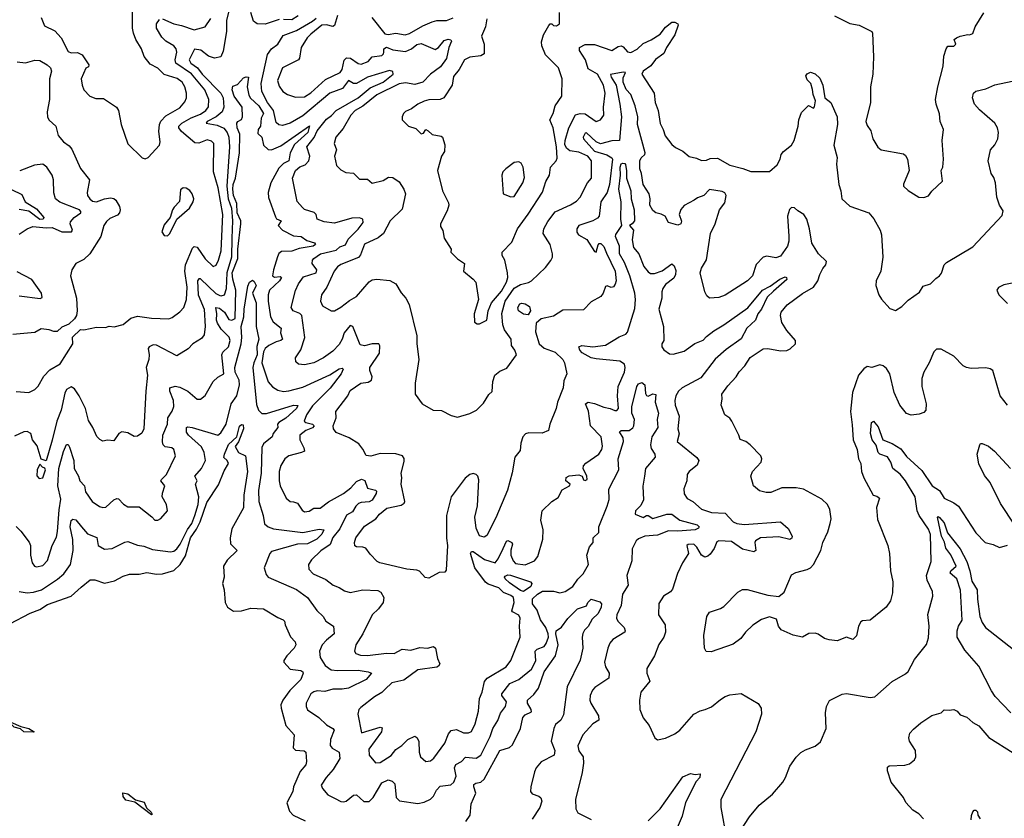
# Model space of a CAD drawing. Extents: x 1268547 to 1425625, y 515768 to 616754.
# Tile 313 of 507: x 1336078 to 1342326, y 572626 to 577690. Entities that reach past the tile are written whole.
import ezdxf

# ---------------------------------------------------------------- set-up
doc = ezdxf.new("R2010")
doc.units = 0

msp = doc.modelspace()

# ---------------------------------------------------------------- linework, layer by layer
at = {"layer": '0CON10XD'}
for points in [[(1337407.1, 577755), (1337390.7, 577685), (1337389.6, 577615), (1337369, 577491), (1337355, 577454.4), (1337315, 577446.8), (1337275, 577459.5), (1337226.5, 577496.5), (1337186.7, 577503.2), (1337152.9, 577435), (1337163.9, 577415), (1337205.9, 577385.9), (1337235.9, 577345), (1337353.8, 577225), (1337369.6, 577195), (1337373, 577135), (1337361.7, 577105), (1337324.2, 577075), (1337266.7, 577045), (1337260.6, 577035), (1337330.7, 577020.7), (1337372.7, 577002.7), (1337394.8, 576975), (1337404.8, 576945), (1337409.5, 576885), (1337393.2, 576635), (1337401.1, 576555), (1337422.4, 576495), (1337428.6, 576415), (1337424.6, 576305), (1337422, 576185), (1337391.8, 576085), (1337387.2, 575982.8), (1337375, 575943.1), (1337355, 575937.5), (1337325, 575952.1), (1337225, 576046.4), (1337215, 576047.8), (1337206.5, 576033.5), (1337210.3, 575945), (1337248, 575855), (1337254.1, 575745), (1337247.8, 575692.2), (1337230.8, 575669.2), (1337176, 575635), (1337146.9, 575603.1), (1337075, 575558.6), (1336945, 575625.6), (1336925, 575629.2), (1336898.8, 575615), (1336892.5, 575605), (1336900, 575565), (1336896.4, 575535), (1336880.4, 575485), (1336888, 575435), (1336878.9, 575335), (1336866.2, 575095), (1336852.8, 575067.2), (1336825, 575049.2), (1336805, 575046.2), (1336765, 575070), (1336725, 575076), (1336706.7, 575065), (1336675, 575020), (1336636.1, 575023.9), (1336605, 575018), (1336587, 575027), (1336568, 575048), (1336542.9, 575105), (1336515, 575148.8), (1336495.5, 575225), (1336454.7, 575304.7), (1336425, 575348.6), (1336405, 575361.4), (1336375.8, 575345), (1336365, 575321.2), (1336341.9, 575215), (1336313.3, 575145), (1336285, 575024), (1336245, 574893.3), (1336213.9, 574903.9), (1336188.7, 574988.7), (1336158.9, 575025), (1336148.5, 575065), (1336125, 575079.6), (1336105, 575077.6), (1336045, 575049.5)], [(1336214.4, 577705), (1336235, 577651.2), (1336300.6, 577620.6), (1336340.4, 577575), (1336385, 577489.4), (1336405, 577481.2), (1336445, 577482.9), (1336475, 577468), (1336516.2, 577405), (1336515, 577392.5), (1336497, 577383), (1336468, 577315), (1336474.2, 577274.2), (1336485.9, 577245.9), (1336522.5, 577205), (1336560, 577190), (1336610.3, 577190.3), (1336692, 577135), (1336704.4, 577114.4), (1336721.5, 577025), (1336765, 576903.3), (1336855, 576813.8), (1336875, 576808.8), (1336893.6, 576816.4), (1336966.1, 576893.9), (1336970, 576915), (1336961.3, 576981.3), (1336964.6, 577025.4), (1336973, 577047), (1337005, 577080.4), (1337095, 577131.1), (1337125, 577170), (1337135.6, 577195), (1337137.3, 577225), (1337125.9, 577265), (1337109.6, 577295), (1337076.9, 577316.9), (1336995, 577343.1), (1336955, 577382.2), (1336905, 577408.1), (1336867.5, 577457.5), (1336851.5, 577505), (1336814.4, 577565), (1336800, 577605), (1336794.1, 577635.9), (1336794.2, 577745)], [(1337725, 577691.8), (1337635, 577661.2), (1337585, 577664.6), (1337560.8, 577680.7), (1337545.2, 577735.2)], [(1339042, 577695), (1339034.4, 577645), (1339008.5, 577585), (1339024.6, 577534.6), (1339025, 577474.7), (1339005, 577461), (1338935, 577453.3), (1338899.4, 577435), (1338865.7, 577375), (1338830.7, 577329.3), (1338822.5, 577275), (1338768.8, 577195), (1338745, 577184.4), (1338675, 577182.2), (1338645, 577174.4), (1338604, 577155), (1338565, 577124.2), (1338525, 577108), (1338514, 577095), (1338504, 577075), (1338503.8, 577055), (1338544.2, 577014.2), (1338590.9, 577000.9), (1338625, 576966), (1338639.7, 576970.3), (1338655, 576993.3), (1338669.2, 576985), (1338695, 576961.9), (1338752.3, 576952.3), (1338760, 576945), (1338776.4, 576896.4), (1338773.8, 576855), (1338754, 576825), (1338730, 576735), (1338760.8, 576605), (1338799.5, 576529.5), (1338801.2, 576515), (1338790.8, 576479.2), (1338747.5, 576395), (1338748.3, 576378.3), (1338763.8, 576353.8), (1338770.8, 576305), (1338816.2, 576235), (1338813.3, 576215), (1338855, 576173.8), (1338900, 576145), (1338894, 576095), (1338955.7, 576045.7), (1338972, 576025), (1338990, 575915), (1338962.5, 575825), (1338963, 575773), (1338980.8, 575760.8), (1338995, 575760.8), (1339042, 575785), (1339051.4, 575845), (1339071.9, 575895), (1339135, 575968.8), (1339167.1, 576025), (1339175.9, 576055), (1339173.9, 576085), (1339156.5, 576165), (1339140, 576195), (1339138.6, 576215), (1339201.2, 576278.8), (1339236.7, 576365), (1339305, 576457.1), (1339394.3, 576595.7), (1339416, 576664), (1339439.5, 576705), (1339447.1, 576755), (1339482.1, 576795), (1339488, 576812), (1339483.9, 576885), (1339463.2, 577005), (1339441.5, 577055), (1339463.5, 577095), (1339476.5, 577145), (1339517.8, 577205), (1339519.4, 577315), (1339497.5, 577385), (1339415, 577466.7), (1339391.2, 577525), (1339389.1, 577549.1), (1339402.5, 577595), (1339435, 577653.8), (1339445, 577663.3), (1339455, 577663.3), (1339465, 577654), (1339485, 577651.9), (1339504, 577665), (1339504.2, 577735)], [(1341815, 576563.3), (1341845, 576572.5), (1341865, 576602.5), (1341933.6, 576666.4), (1341925.9, 576734.1), (1341935.7, 576755), (1341940, 576805), (1341930.8, 576925), (1341940, 576995), (1341919.2, 577045), (1341914.4, 577094.4), (1341892.9, 577155), (1341890, 577185), (1341903.2, 577265), (1341938.2, 577395), (1341941.8, 577458.2), (1341956, 577505), (1341968.3, 577521.7), (1342005, 577523.3), (1342017.5, 577535), (1342007.5, 577565), (1342023.3, 577575), (1342045, 577585.7), (1342095, 577596.7), (1342105, 577593.8), (1342126.8, 577603.2), (1342140, 577645), (1342196.4, 577733.6)], [(1336055, 575332), (1336135, 575325.7), (1336173.8, 575345), (1336194.5, 575365.5), (1336230.8, 575429.2), (1336269.4, 575470.6), (1336335, 575508.1), (1336414.4, 575635), (1336413, 575677), (1336464.2, 575725.8), (1336485, 575724.2), (1336565, 575740), (1336622, 575738), (1336645, 575746.2), (1336678.3, 575741.7), (1336735, 575758), (1336783.4, 575796.6), (1336825, 575809.6), (1336915, 575797.9), (1337025, 575793.8), (1337045, 575801.1), (1337095, 575838.1), (1337120.5, 575865), (1337136.8, 575915), (1337141.1, 575995), (1337124.8, 576095), (1337130.2, 576135), (1337175, 576240.8), (1337185, 576252.9), (1337205, 576248.1), (1337255, 576173.1), (1337305, 576125.6), (1337325, 576134.4), (1337339.3, 576165), (1337355.8, 576225), (1337366.4, 576455), (1337336.6, 576625), (1337308.6, 576725), (1337309.6, 576905), (1337295, 576920.5), (1337267.6, 576927.6), (1337215, 576907.1), (1337189.7, 576909.7), (1337105, 576981.3), (1337087.1, 577005), (1337087.3, 577015), (1337106.7, 577033.3), (1337165, 577068.4), (1337225, 577091), (1337258.7, 577115), (1337275, 577138), (1337278.3, 577185), (1337252.7, 577245), (1337167.6, 577347.6), (1337068, 577415), (1337065.2, 577435), (1337075.3, 577485.3), (1337071.8, 577505), (1337056.7, 577525), (1337005, 577554.7), (1336980.1, 577580.1), (1336946.6, 577636.6), (1336945.8, 577665), (1336965, 577691.8)], [(1336985, 577696.2), (1337055, 577664.6), (1337105, 577653.8), (1337185, 577625.5), (1337255, 577645.7), (1337291.4, 577698.6)], [(1338276.4, 574926.4), (1338256.1, 574966.1), (1338229.5, 574999.5), (1338168.3, 575038.3), (1338085, 575071.9), (1338068.2, 575095), (1338066.2, 575115), (1338085.5, 575165), (1338083.8, 575205), (1338160, 575305), (1338175, 575338.9), (1338242, 575385), (1338288.2, 575391.8), (1338310.6, 575405), (1338314.4, 575425), (1338300.4, 575465), (1338300, 575485), (1338360, 575575), (1338362.7, 575622.7), (1338356.2, 575635), (1338315, 575635.6), (1338265, 575622.9), (1338238.1, 575628.1), (1338190.8, 575745), (1338175, 575750), (1338136.4, 575705), (1338124.2, 575665), (1338105, 575630.9), (1338065, 575589.1), (1338005, 575546.2), (1337945, 575513.6), (1337885, 575500.5), (1337846.7, 575505), (1337830.3, 575520.3), (1337827.1, 575545), (1337862.7, 575597.3), (1337887.9, 575675), (1337868.2, 575815), (1337855, 575827.5), (1337813.7, 575843.7), (1337801.4, 575865), (1337828, 575972), (1337847.3, 576015), (1337879.7, 576060.3), (1337959.6, 576085), (1337962.8, 576105), (1337932.9, 576145), (1337935.8, 576165), (1337944.3, 576175), (1337985.6, 576205), (1338085, 576228.8), (1338109.3, 576250.7), (1338145, 576263.2), (1338161.9, 576298.1), (1338225, 576361.1), (1338257.5, 576405), (1338254.3, 576424.3), (1338235, 576434.3), (1338185, 576432.7), (1338075, 576400), (1338008.9, 576408.9), (1337966, 576425), (1337959.4, 576455), (1337947.1, 576467.1), (1337885, 576485.6), (1337871.7, 576498.3), (1337837.9, 576537.9), (1337809.4, 576685), (1337828.2, 576735), (1337855, 576756.4), (1337889.6, 576770.4), (1337913.4, 576795), (1337918, 576825), (1337900, 576885), (1337946.3, 576943.7), (1337966.1, 576985), (1338025, 577059.7), (1338057.2, 577082.8), (1338085.6, 577115), (1338225.7, 577194.3), (1338301.3, 577258.7), (1338385, 577293.8), (1338448, 577345), (1338445, 577360.9), (1338425, 577367.2), (1338285, 577326), (1338215, 577284.7), (1338195, 577286.7), (1338165, 577304.2), (1338126.9, 577253.1), (1338045.2, 577224.8), (1337875, 577081.6), (1337795, 577034.7), (1337745, 577018.8), (1337723.1, 577023.1), (1337705, 577039.2), (1337688.8, 577115), (1337650.7, 577165), (1337613.4, 577235), (1337610.2, 577285), (1337649.5, 577470.5), (1337675, 577504.6), (1337715.3, 577534.7), (1337750.2, 577589.8), (1337835, 577622.9), (1337935, 577680.3), (1337959.2, 577700.8)], [(1338095, 577716.9), (1338075, 577654.3), (1338065, 577647.7), (1338025, 577658.7), (1337995.2, 577654.8), (1337925, 577599.6), (1337902.1, 577575), (1337864.3, 577515), (1337854.4, 577445.6), (1337847.5, 577435), (1337745, 577384.3), (1337714.6, 577305), (1337725, 577268), (1337748.6, 577235), (1337776.7, 577216.7), (1337828.2, 577198.2), (1337885, 577200.9), (1337925, 577225.9), (1338017.9, 577312.1), (1338110.8, 577355), (1338123.1, 577375), (1338136.9, 577433.1), (1338152.2, 577447.8), (1338177.1, 577447.1), (1338225, 577412.5), (1338245, 577409.4), (1338288.2, 577425), (1338315, 577455.2), (1338375, 577463.4), (1338386.4, 577473.6), (1338388.9, 577485), (1338389.3, 577505), (1338405, 577515.4), (1338445, 577500.2), (1338525, 577488), (1338565, 577504.6), (1338597.6, 577532.4), (1338625, 577538.4), (1338715, 577501.3), (1338735, 577513.8), (1338771, 577559), (1338797.6, 577567.6), (1338812.7, 577562.7), (1338817.2, 577555), (1338800.5, 577515), (1338787.1, 577445), (1338748.7, 577391.3), (1338685, 577345.2), (1338635.3, 577294.7), (1338585, 577280.2), (1338525, 577289.7), (1338485, 577284.2), (1338345, 577213.3), (1338255, 577141.1), (1338205.7, 577115), (1338180, 577085), (1338129.8, 577000.2), (1338084.5, 576945), (1338073.3, 576905), (1338089.1, 576865), (1338075.8, 576824.2), (1338088, 576765), (1338115, 576737.5), (1338148.3, 576721.7), (1338195, 576717.5), (1338235, 576678), (1338285, 576678.6), (1338315, 576652.9), (1338385, 576671.4), (1338418.3, 576691.7), (1338445, 576689.1), (1338485, 576661.4), (1338515.4, 576615), (1338526, 576585), (1338505, 576489.2), (1338429.2, 576415), (1338386.6, 576333.4), (1338352.8, 576307.2), (1338265, 576265.8), (1338240.7, 576199.3), (1338227.7, 576182.3), (1338115, 576137.5), (1338095, 576123.8), (1338073.1, 576095), (1338026.3, 575993.7), (1337993.8, 575945), (1337986, 575905), (1338000, 575875), (1338055, 575844), (1338075, 575844), (1338115, 575867.1), (1338169.8, 575910.2), (1338215, 575935.6), (1338295, 576028.6), (1338315, 576041.5), (1338345, 576045.5), (1338427.4, 576037.4), (1338465, 576016), (1338499.1, 575959.1), (1338528.8, 575925), (1338549.4, 575885), (1338598.2, 575685), (1338597.1, 575635), (1338611.1, 575535), (1338588.1, 575385), (1338587.5, 575315), (1338631.2, 575255), (1338702.5, 575215), (1338755, 575212.5), (1338815, 575180), (1338855, 575168.8), (1338935, 575193.3), (1338977.5, 575215), (1339021.7, 575258.3), (1339055, 575312.5), (1339075, 575332.5), (1339080, 575395), (1339092.9, 575435)], [(1337845.2, 577714.8), (1337805, 577690.3), (1337752.6, 577692.6)], [(1338313.3, 577705), (1338395, 577601.4), (1338415, 577597.5), (1338465, 577605.8), (1338524.8, 577594.8), (1338551.9, 577601.9), (1338635, 577652.4), (1338695, 577676.8), (1338725, 577684.7), (1338785.3, 577684.7), (1338828, 577702)], [(1339092.9, 575435), (1339125, 575461.4), (1339168.7, 575481.3), (1339230, 575565), (1339220, 575595), (1339198.9, 575625), (1339195.6, 575665), (1339155, 575723.1), (1339144.3, 575754.3), (1339136.8, 575826.8), (1339157.8, 575905), (1339215, 575987.4), (1339255, 576010), (1339306.8, 576023.2), (1339326, 576034), (1339415, 576119.2), (1339447.8, 576162.2), (1339458.6, 576185), (1339459.4, 576205), (1339442.9, 576265), (1339398.6, 576335), (1339403.3, 576365), (1339429.1, 576410.9), (1339475, 576471.5), (1339572.8, 576517.2), (1339610, 576540), (1339634.5, 576565.5), (1339681.4, 576655), (1339705.6, 576685), (1339706.8, 576753.2), (1339705.5, 576795), (1339683.6, 576825), (1339625, 576850), (1339568.9, 576858.9), (1339548.1, 576875), (1339537.9, 576897.9), (1339539.3, 576925), (1339562.2, 577005), (1339603.7, 577086.3), (1339635, 577095.7), (1339665, 577092.7), (1339735, 577043.8), (1339762.9, 577055), (1339784.5, 577085.5), (1339782.7, 577135), (1339793.2, 577225), (1339782.9, 577275), (1339745.2, 577345), (1339685, 577378.8), (1339668.7, 577435), (1339629.6, 577495), (1339630.9, 577515), (1339665, 577533.1), (1339725, 577533.6), (1339835, 577494.5), (1339875, 577521.1), (1339895, 577524.5), (1339908.2, 577518.2), (1339935, 577486.4), (1339955, 577483.4), (1339996.1, 577503.9), (1340035, 577540.4), (1340085, 577562.5), (1340141.7, 577598.3), (1340175, 577643.1), (1340215, 577674.3), (1340235.6, 577675.6), (1340253.8, 577665), (1340257.1, 577655), (1340235.4, 577595), (1340182.5, 577515), (1340164.6, 577475.4), (1340112, 577438), (1340083.1, 577396.9), (1340034.4, 577365), (1340025.6, 577345), (1340104.4, 577225), (1340110, 577165), (1340129.5, 577115), (1340141.8, 577031.8), (1340161.4, 576995), (1340173, 576953), (1340215, 576898.8), (1340239.1, 576879.1), (1340285, 576856.7), (1340325, 576822), (1340372.3, 576812.3), (1340405, 576796.7), (1340435, 576800), (1340459.2, 576810.8), (1340505, 576811.5), (1340585, 576768.1), (1340667.3, 576747.3), (1340717.7, 576727.7), (1340835, 576727.5), (1340885, 576770), (1340904, 576805), (1340908.8, 576835), (1340924.6, 576855.4), (1340974.3, 576895), (1340992.2, 576925), (1341017.3, 577015), (1341021.8, 577055), (1341038.7, 577101.3), (1341083, 577147), (1341115, 577130), (1341121.7, 577138.3), (1341127.1, 577175), (1341112, 577215), (1341108, 577248), (1341097.5, 577285), (1341075, 577310), (1341066.7, 577335), (1341075, 577347.5), (1341095, 577356.7), (1341125, 577346.2), (1341155, 577320), (1341173.5, 577275), (1341187.5, 577195), (1341224.8, 577164.8), (1341264.6, 577075), (1341266.2, 577025), (1341244.3, 576895), (1341265.6, 576815.6), (1341261.1, 576775), (1341275.6, 576645), (1341288.8, 576605), (1341294, 576555), (1341345, 576508.6), (1341466, 576465), (1341497.4, 576427.4), (1341538.6, 576355), (1341545.7, 576325), (1341555.7, 576184.3), (1341542, 576095), (1341513.3, 576035), (1341511.2, 576005), (1341530, 575945), (1341547, 575917), (1341599.7, 575859.7), (1341635, 575846), (1341675, 575871.2), (1341715, 575912.5), (1341786.7, 575963.3), (1341810.6, 575999.4), (1341857.5, 576015), (1341890.3, 576049.7), (1341915, 576066.2), (1341927.9, 576082.1), (1341944.3, 576135), (1341958.7, 576151.3), (1342125, 576250), (1342311.3, 576448.7), (1342317.6, 576477.6), (1342295.7, 576515), (1342278.9, 576565), (1342269.4, 576655), (1342258.6, 576688.6), (1342241.9, 576715), (1342223.1, 576795), (1342237.5, 576865), (1342265, 576896.2), (1342284.2, 576935), (1342288.8, 576975), (1342283.3, 577005), (1342266.2, 577035), (1342168.3, 577118.3), (1342136.9, 577155), (1342123.6, 577195), (1342129.2, 577225), (1342145, 577236.5), (1342207.4, 577252.6), (1342265, 577278.2), (1342375, 577301.4)], [(1341247.5, 577715), (1341345, 577665.7), (1341405.4, 577655.4), (1341485, 577616), (1341489.2, 577605), (1341494.6, 577455), (1341490.9, 577345), (1341475.9, 577264.1), (1341476.2, 577165), (1341447.8, 577045), (1341455, 577020), (1341479.4, 576985), (1341491.8, 576935), (1341522.7, 576882.7), (1341545, 576865.6), (1341685, 576838.8), (1341699.5, 576829.5), (1341712, 576805), (1341721.2, 576735), (1341685, 576647.5), (1341686, 576635), (1341715, 576606.2), (1341782.5, 576565), (1341815, 576563.3)], [(1336062.2, 577422.2), (1336115, 577416.5), (1336175, 577433.3), (1336205, 577432.5), (1336253.1, 577405), (1336273.3, 577385), (1336279.1, 577365), (1336266.6, 577315), (1336266.2, 577185), (1336253.3, 577105), (1336255, 577072.5), (1336265, 577053.3), (1336308, 577015), (1336322, 576955), (1336355, 576916), (1336391.1, 576891.1), (1336409.3, 576869.3), (1336463, 576747), (1336520, 576675), (1336505.7, 576595), (1336509.2, 576575), (1336522.9, 576555), (1336540.2, 576540.2), (1336565, 576535.9), (1336615, 576554.7), (1336655, 576560.4), (1336675, 576556.5), (1336688.9, 576545), (1336711.4, 576505), (1336715.6, 576485), (1336711.4, 576465), (1336698.8, 576451.2), (1336650.2, 576429.8), (1336629.2, 576410.8), (1336611.8, 576385), (1336591.9, 576315), (1336523.3, 576205), (1336485, 576169.2), (1336435, 576143.3), (1336408, 576105), (1336400.8, 576065), (1336438.6, 575925), (1336443.6, 575845), (1336437.5, 575815), (1336425, 575794), (1336390, 575760), (1336345, 575740), (1336315, 575713.3), (1336295, 575712), (1336264.2, 575724.2), (1336215, 575728.8), (1336173, 575707), (1336034.5, 575694.5)], [(1342345, 575246.2), (1342298.6, 575305), (1342252.5, 575465), (1342235.8, 575475.8), (1342207.7, 575482.3), (1342115, 575477.5), (1342085, 575484.2), (1342065.5, 575495.5), (1342005, 575556), (1341925, 575601.2), (1341895, 575600), (1341878.8, 575585), (1341848.9, 575515), (1341814.5, 575455), (1341801.8, 575415), (1341802.5, 575365), (1341830, 575255), (1341826.7, 575215), (1341815, 575200), (1341785, 575188), (1341735, 575182), (1341705, 575192), (1341662.5, 575245), (1341627.7, 575325), (1341598.8, 575445), (1341578.3, 575478.3), (1341556.1, 575496.1), (1341535, 575500.9), (1341485.7, 575484.3), (1341455, 575490), (1341435, 575477.1), (1341400, 575435), (1341361.8, 575325), (1341350, 575205), (1341359.8, 575120.2), (1341367.3, 575025), (1341392.7, 574965), (1341400.8, 574905), (1341416.2, 574875), (1341420, 574825), (1341434.5, 574784.5), (1341494.2, 574674.2), (1341517.7, 574667.7), (1341533.3, 574655), (1341514.2, 574595.8), (1341521.4, 574521.4), (1341587.5, 574355), (1341596.5, 574305), (1341602.7, 574195), (1341617.5, 574125), (1341616.7, 574055), (1341604.4, 574005.6), (1341575, 573963.8), (1341475, 573882), (1341425, 573878), (1341415, 573872), (1341400.5, 573845), (1341387, 573783), (1341365, 573760), (1341325, 573774), (1341265, 573751.2), (1341215, 573756.7), (1341185, 573766.7), (1341143.8, 573793.8), (1341125, 573800), (1341085, 573797.5), (1341045, 573773.3), (1340985, 573786.7), (1340910.7, 573820.7), (1340893.3, 573845), (1340879.3, 573889.3), (1340835, 573902.5), (1340785, 573886.7), (1340729.5, 573850.5), (1340683.3, 573805), (1340653.3, 573765), (1340605, 573730), (1340465, 573681.2), (1340433.9, 573683.9), (1340423.8, 573705), (1340418, 573785), (1340438, 573905), (1340455, 573933.3), (1340525, 573956), (1340545, 573968), (1340635, 574058.8), (1340665, 574076), (1340695, 574076), (1340825, 574041.2), (1340895, 574032.5), (1340929.7, 574060.3), (1340975, 574168.8), (1341002.5, 574185), (1341075, 574204.3), (1341095.6, 574214.4), (1341114, 574235), (1341162, 574325), (1341174, 574375), (1341205, 574442.5), (1341220.8, 574495), (1341226, 574525), (1341218.8, 574585), (1341203.3, 574615), (1341168.8, 574648.8), (1341052.3, 574712.3), (1341005, 574720.8), (1340915, 574721.4), (1340845, 574692.5), (1340815, 574690.8), (1340773, 574703), (1340734.2, 574734.2), (1340716.2, 574795), (1340728, 574825), (1340782, 574885), (1340786, 574905), (1340780, 574925), (1340712, 574995), (1340685, 575014.3), (1340648.8, 575028.8), (1340641.2, 575055), (1340596, 575145), (1340583.9, 575163.9), (1340552.5, 575185), (1340529.2, 575245), (1340536.2, 575285), (1340533.3, 575315), (1340570.7, 575369.3), (1340625, 575426), (1340642.4, 575457.6), (1340680, 575495), (1340712.4, 575547.6), (1340795, 575602.5), (1340825, 575605.6), (1340905, 575590.9), (1340945, 575592.5), (1340966.5, 575603.5), (1341000, 575635), (1341001.4, 575655), (1340945, 575718.6), (1340915, 575770), (1340905.8, 575814.2), (1340909.4, 575835), (1340948.6, 575881.4), (1341045, 575954.5), (1341115.6, 575995), (1341142.9, 576035), (1341154.5, 576075), (1341175, 576112), (1341193.8, 576135), (1341197, 576157), (1341145.8, 576205), (1341105, 576273.3), (1341090.5, 576365), (1341072.1, 576425), (1341054.4, 576455), (1341015, 576477.8), (1340995, 576498), (1340975, 576498.9), (1340962.8, 576487.2), (1340949.4, 576445), (1340958, 576318), (1340958.9, 576285), (1340950.8, 576255), (1340905, 576190.8), (1340875, 576179.2), (1340819.7, 576189.7), (1340795, 576184.3), (1340751.9, 576138.1), (1340726.9, 576065), (1340695.8, 576035), (1340555, 575942.9), (1340515, 575928.6), (1340454.1, 575924.1), (1340438.3, 575938.3), (1340426, 575965), (1340395.8, 576085), (1340404.4, 576115), (1340435, 576166.7), (1340461.8, 576335), (1340490.7, 576395), (1340518.7, 576485), (1340551.9, 576528.1), (1340560.6, 576575), (1340551.8, 576591.8), (1340535, 576601.5), (1340455.5, 576614.5), (1340419.2, 576575), (1340378.9, 576561.1), (1340357.5, 576545), (1340295, 576511.1), (1340273.7, 576486.3), (1340262.2, 576455), (1340277.7, 576412.3), (1340272.5, 576395), (1340255, 576386.7), (1340195, 576403.8), (1340174.5, 576444.5), (1340148, 576458), (1340113.8, 576465), (1340095, 576480), (1340075.5, 576515), (1340079.1, 576555), (1340073.1, 576585), (1340033.6, 576645), (1340024.5, 576715), (1340013.2, 576745), (1340011.9, 576795), (1340021.8, 576815), (1340044.6, 576835), (1340046.1, 576845), (1339998.4, 577025), (1339999.4, 577075), (1339984, 577145), (1339956.6, 577216.6), (1339927, 577247), (1339908, 577295), (1339907.9, 577322.1), (1339921.4, 577355), (1339907.2, 577357.2), (1339827.4, 577342.6), (1339831.9, 577325), (1339863.8, 577275), (1339885.4, 577155), (1339897, 577075), (1339884.2, 576925), (1339835, 576922.5), (1339763.4, 576903.4), (1339735.1, 576915.1), (1339675, 576972.3), (1339665, 576970), (1339652.7, 576945), (1339654.5, 576935), (1339725, 576856.2), (1339803.9, 576833.9), (1339834.6, 576815), (1339838.9, 576805), (1339820, 576645), (1339805.2, 576594.8), (1339766, 576535), (1339754.1, 576445), (1339745, 576432.3), (1339715.2, 576414.8), (1339625.7, 576385), (1339613.3, 576365), (1339612.4, 576342.4), (1339624.2, 576325), (1339677.2, 576297.2), (1339725, 576220.6), (1339736.7, 576215), (1339747.9, 576262.1), (1339755, 576270.5), (1339765, 576270), (1339785, 576252.9), (1339800.7, 576210.7), (1339856.5, 576095), (1339861.8, 576035), (1339857, 576013), (1339845, 575996.2), (1339831.7, 575991.7), (1339805, 576003.3), (1339795, 575997.5), (1339780, 575955), (1339766.2, 575935), (1339705, 575901.2), (1339655, 575850), (1339525, 575847.5), (1339465, 575810.4), (1339385.9, 575794.1), (1339355.2, 575764.8), (1339351.8, 575711.8), (1339373.8, 575635), (1339405, 575607.1), (1339475, 575582.2), (1339525, 575535.6), (1339535.6, 575515), (1339550, 575445), (1339530.5, 575399.5), (1339525.4, 575355), (1339490, 575265), (1339482, 575225), (1339442, 575125), (1339434, 575085), (1339392.7, 575067.3), (1339309.5, 575069.5), (1339286.6, 575063.4), (1339271.3, 575045), (1339257.6, 575005), (1339252.6, 574957.4), (1339220.8, 574915), (1339203.8, 574816.2), (1339172.9, 574707.1), (1339098.3, 574531.7), (1339041.2, 574418.8), (1339025, 574409.1), (1338995, 574417.9), (1338974.8, 574465), (1338965.4, 574535), (1338983, 574607), (1338992.1, 574772.1), (1338985, 574795.7), (1338975, 574805.6), (1338955, 574811.5), (1338934, 574806), (1338905, 574782.2), (1338816.5, 574663.5), (1338787.1, 574545), (1338787, 574403), (1338793.3, 574355), (1338785, 574200), (1338775, 574187.5), (1338740, 574185), (1338675, 574147.5), (1338651.7, 574151.7), (1338615, 574193.3), (1338598.8, 574198.8), (1338535, 574206), (1338363.3, 574245), (1338346.2, 574255), (1338301.7, 574301.7), (1338275, 574338.8), (1338255.9, 574345.9), (1338215, 574346.7), (1338205, 574353.3), (1338201.9, 574375), (1338211.9, 574405), (1338265, 574478.6), (1338336.7, 574525), (1338362, 574555), (1338408, 574592), (1338497.6, 574612.4), (1338516.7, 574623.3), (1338522.2, 574635), (1338499.5, 574745), (1338503.3, 574785), (1338498.6, 574815), (1338518.3, 574888.3), (1338517, 574907), (1338506.7, 574925), (1338465, 574936.7), (1338365, 574940), (1338305, 574923.1), (1338276.4, 574926.4)], [(1336056.4, 574476.4), (1336086.2, 574446.2), (1336137.2, 574377.2), (1336145.6, 574355), (1336147.1, 574295), (1336156.6, 574246.6), (1336172, 574225), (1336185, 574220.6), (1336225, 574228.6), (1336255, 574260.8), (1336283.5, 574355), (1336311.8, 574408.2), (1336318.4, 574445), (1336328, 574582), (1336339.2, 574649.2), (1336319.7, 574735), (1336327, 574845), (1336355, 574951.2), (1336375, 574996), (1336385, 574995.8), (1336395, 574980), (1336420.8, 574895), (1336423.6, 574843.6), (1336451.4, 574795), (1336460, 574765), (1336488.8, 574735), (1336496, 574696), (1336536.9, 574635), (1336585, 574603.5), (1336605, 574597.3), (1336625, 574599.5), (1336675, 574645.5), (1336695, 574654.4), (1336705, 574651.9), (1336737.5, 574617.5), (1336765, 574600), (1336835, 574600), (1336917.1, 574537.1), (1336935, 574516.2), (1336955, 574516.2), (1336973.9, 574526.1), (1337016.2, 574575), (1337010, 574615), (1336982.5, 574665), (1336983.2, 574686.8), (1336998.6, 574735), (1336973.5, 574765), (1336976.9, 574775), (1337008.5, 574805), (1337065.7, 574925), (1337055.5, 574965.5), (1337042.5, 574975), (1337001.8, 574981.8), (1336989.1, 574995), (1336983.8, 575013.8), (1336986.4, 575055), (1337015.7, 575124.3), (1337018.7, 575165), (1337045, 575208.6), (1337055, 575237.5), (1337053.4, 575275), (1337030, 575335), (1337030, 575355), (1337063.6, 575366.4), (1337095, 575360), (1337144.4, 575335), (1337205, 575284.3), (1337225, 575284.3), (1337253.8, 575306.2), (1337305.6, 575395), (1337335, 575423.1), (1337373.3, 575445), (1337360.2, 575565), (1337367.6, 575582.4), (1337403.9, 575615), (1337412.9, 575655), (1337406.2, 575676.2), (1337357.3, 575727.3), (1337333.4, 575765), (1337327.1, 575785), (1337329.8, 575825), (1337322.7, 575865), (1337345, 575860), (1337377.2, 575835), (1337405, 575790), (1337425, 575785.3), (1337445, 575796), (1337450.3, 575975), (1337430, 576045), (1337426.2, 576085), (1337461.2, 576175), (1337461.8, 576235), (1337481.2, 576395), (1337480.1, 576415), (1337458.3, 576465), (1337455.1, 576525.1), (1337433.9, 576575), (1337430.4, 576615), (1337431.9, 576645), (1337446.3, 576685), (1337473.4, 576845), (1337474, 576965), (1337458.7, 577005), (1337455.5, 577034.5), (1337462.5, 577045), (1337485, 577056.4), (1337491.7, 577075), (1337490.2, 577135), (1337439.6, 577205), (1337426, 577245), (1337430.2, 577269.8), (1337460.4, 577279.6), (1337498.6, 577321.4), (1337515, 577327.9), (1337529.2, 577325), (1337522.1, 577265), (1337530.9, 577210.9), (1337542.3, 577192.3), (1337594.7, 577145), (1337624.7, 577095), (1337610, 577065), (1337605.3, 577014.7), (1337591.2, 576995), (1337588.6, 576968.6), (1337613.6, 576945), (1337624.2, 576894.2), (1337655, 576866.9), (1337675, 576865.5), (1337735, 576891.1), (1337916.7, 577016.7), (1337906, 576975), (1337821.2, 576898.8), (1337793.5, 576845), (1337786, 576795), (1337752.2, 576777.8), (1337721.6, 576748.4), (1337670.6, 576655), (1337655.3, 576594.7), (1337656.7, 576563.3), (1337700.7, 576440.7)], [(1339195, 576567.1), (1339215, 576570), (1339270, 576655), (1339280.6, 576689.4), (1339273.3, 576755), (1339259.5, 576779.5), (1339245, 576790), (1339215, 576784.2), (1339162, 576745), (1339144.3, 576725), (1339136.9, 576705), (1339145.9, 576585.9), (1339195, 576567.1)], [(1336075, 576329.4), (1336126.2, 576365), (1336162.1, 576377.9), (1336245, 576369.5), (1336285, 576371.9), (1336345, 576344.2), (1336406.2, 576345), (1336412.5, 576355), (1336397.3, 576395), (1336400.7, 576409.3), (1336423.1, 576435), (1336465.2, 576465), (1336465.7, 576475), (1336457.2, 576485), (1336440.2, 576490.2), (1336332.7, 576532.7), (1336305.6, 576555), (1336295, 576592.5), (1336293.1, 576675), (1336284.7, 576704.7), (1336250.9, 576755), (1336225, 576773.4), (1336172, 576768), (1336077.9, 576732.1)], [(1337700.7, 576440.7), (1337708, 576428), (1337736.9, 576415), (1337718.2, 576385), (1337745, 576355.7), (1337815, 576319.1), (1337865, 576314.6), (1337899.9, 576289.9), (1337948.1, 576275), (1337954.4, 576265), (1337941.1, 576255), (1337850.4, 576239.6), (1337805, 576221.6), (1337739.4, 576220.6), (1337723.1, 576206.9), (1337713.9, 576186.1), (1337688.5, 576105), (1337682.5, 576065), (1337695, 576057.3), (1337731.1, 576061.1), (1337739.6, 576055), (1337726.5, 576035), (1337663.9, 575975), (1337654.6, 575945), (1337653.9, 575905), (1337669.2, 575805), (1337686.7, 575775), (1337736.9, 575735), (1337732.4, 575705), (1337745.4, 575665), (1337735.8, 575655), (1337705, 575647.7), (1337658, 575625), (1337635.2, 575605), (1337625.9, 575585), (1337614.9, 575514.9), (1337653.9, 575393.9), (1337682.6, 575362.6), (1337715, 575340), (1337752.9, 575332.9), (1337785, 575336.1), (1337875, 575360.3), (1338045, 575437.3), (1338105, 575476.3), (1338125, 575480), (1338130, 575475), (1338118.6, 575445), (1338047.4, 575352.6), (1337935, 575241.8), (1337897.1, 575185), (1337882.7, 575145), (1337893.1, 575135), (1337936.9, 575125), (1337946.9, 575115), (1337935, 575102.8), (1337894.2, 575085), (1337856.5, 575055), (1337855.4, 575025.4), (1337880.4, 574975), (1337884.2, 574955), (1337866.7, 574945), (1337785, 574924.6), (1337759.4, 574905), (1337735, 574863.8), (1337725.4, 574824.6), (1337724.6, 574765), (1337731.2, 574735), (1337768.6, 574655), (1337793.8, 574635), (1337815, 574632.5), (1337840, 574625), (1337869.7, 574579.7), (1337885, 574570), (1337915, 574572.9), (1337945, 574593.1), (1337985, 574592.1), (1338036.7, 574633.3), (1338132.8, 574685), (1338179.1, 574720.9), (1338215, 574761.6), (1338247.1, 574777.1), (1338268.8, 574768.8), (1338285, 574719.5), (1338335, 574707.5), (1338341.1, 574701.1), (1338340, 574685), (1338315, 574643.9), (1338295, 574633.3), (1338245, 574629.4), (1338227.8, 574622.2), (1338210, 574605), (1338190.4, 574569.6), (1338152.5, 574547.5), (1338108.3, 574461.7), (1338065, 574406.2), (1338048.4, 574361.6), (1337988.7, 574321.3), (1337930, 574265), (1337910, 574235), (1337912.9, 574205), (1337940, 574175), (1338020.5, 574140.5), (1338066.7, 574105), (1338105, 574090), (1338138.2, 574068.2), (1338175, 574058.5), (1338255, 574074.1), (1338350.4, 574070.4), (1338369.4, 574059.4), (1338388.2, 574025), (1338383.6, 573995), (1338355.5, 573955), (1338315.5, 573915), (1338254.7, 573795), (1338210.9, 573725), (1338201.4, 573685), (1338211.5, 573671.5), (1338240.5, 573660.5), (1338285, 573657.5), (1338405, 573673.3), (1338455, 573671.3), (1338505, 573697.5), (1338558.8, 573691.2), (1338617.8, 573707.8), (1338665, 573705.5), (1338704.3, 573714.3), (1338715.4, 573705.4), (1338728.2, 573638.2), (1338742.9, 573605), (1338735, 573590.6), (1338725, 573583.5), (1338605, 573567.3), (1338515, 573501.6), (1338440, 573485), (1338397.1, 573445), (1338376.4, 573423.6), (1338329.2, 573395), (1338242.4, 573327.6), (1338230.8, 573315), (1338224.2, 573285), (1338247.1, 573167.1), (1338365, 573204.4), (1338378.3, 573198.3), (1338374.6, 573175), (1338293.6, 573065), (1338294.4, 573025), (1338335, 572977.3), (1338365, 572979.2), (1338435, 573024.5), (1338465, 573062.5), (1338502.4, 573087.6), (1338540.8, 573125), (1338585, 573147.5), (1338598.9, 573138.9), (1338610.6, 573115), (1338612.7, 573045), (1338620.8, 573015), (1338655, 572986.7), (1338685, 572990), (1338705, 573006.7), (1338775, 573102.5), (1338798.3, 573161.7), (1338815, 573181.5), (1338849.5, 573189.5), (1338895, 573167.1), (1338925, 573167.1), (1338945, 573176), (1338968.9, 573225), (1338989.5, 573305), (1338996.2, 573385), (1339012, 573425), (1339027.2, 573492.8), (1339045, 573515.2), (1339165, 573585.4), (1339193.8, 573626.2), (1339252.7, 573775), (1339248.6, 573845), (1339254.6, 573894.6), (1339244.7, 573914.7), (1339205, 573934.3), (1339201.5, 573941.5), (1339215.9, 573995), (1339212, 574025), (1339195, 574038.8), (1339146.9, 574056.9), (1339117.4, 574087.4), (1339051.2, 574111.2), (1339033.6, 574123.6), (1338965.7, 574215), (1338939.1, 574305), (1338945, 574318.6), (1338955, 574318.5), (1339026.8, 574266.8), (1339095, 574245.5), (1339115, 574271.5), (1339145, 574336.9), (1339166.4, 574383.6), (1339175, 574386.9), (1339200, 574375), (1339205.4, 574365), (1339194.1, 574325.9), (1339194.8, 574295), (1339208.4, 574258.4), (1339225, 574240.7), (1339285, 574232.7), (1339345, 574258.5), (1339365, 574286.9), (1339398.3, 574395), (1339399.4, 574455), (1339384.6, 574515.4), (1339393.7, 574576.3), (1339454.4, 574635.6), (1339495, 574660), (1339520.9, 574709.1), (1339566.2, 574735), (1339570, 574745), (1339542.5, 574765), (1339545, 574786.7), (1339565, 574796.7), (1339625, 574803.3), (1339646, 574796), (1339655, 574772.5), (1339665, 574767.5), (1339678, 574775), (1339676.9, 574795), (1339652.5, 574845), (1339655, 574860), (1339671.2, 574878.8), (1339752, 574935), (1339771.4, 574965), (1339775.6, 574985), (1339766.7, 575045), (1339700.4, 575115), (1339686.7, 575206.7), (1339672.7, 575242.7), (1339669.2, 575255), (1339685, 575265.5), (1339725, 575256.9), (1339785, 575232.5), (1339825, 575225.6), (1339855, 575211.5), (1339867.4, 575212.6), (1339878.1, 575225), (1339871.1, 575305), (1339876.3, 575363.7), (1339914.6, 575455), (1339920.7, 575485), (1339915.9, 575505), (1339885, 575525.7), (1339735, 575538.8), (1339705, 575546.5), (1339647.5, 575577.5), (1339632.4, 575595), (1339626.9, 575615), (1339645.7, 575624.3), (1339715, 575615.2), (1339795, 575626.5), (1339881.7, 575678.3), (1339923.9, 575696.1), (1339935, 575708.1), (1339982.1, 575857.9), (1339986.2, 575915), (1339981.9, 575955), (1339949.4, 576065), (1339915, 576150.8), (1339883.3, 576205), (1339883, 576255), (1339859.5, 576315), (1339861.4, 576328.6), (1339898.6, 576385), (1339891.8, 576425), (1339894.6, 576535), (1339879.5, 576615), (1339890, 576705), (1339887.5, 576755), (1339895, 576775.3), (1339905, 576780.7), (1339917.9, 576777.9), (1339921.3, 576771.3), (1339928.3, 576731.7), (1339927.4, 576685), (1339955.7, 576605), (1339957.4, 576555), (1339977, 576485), (1339978.9, 576415), (1339965, 576395.6), (1339946.7, 576385), (1339973.6, 576355), (1339963.7, 576293.7), (1339972.5, 576245), (1340006.8, 576205), (1340039.1, 576125), (1340065, 576091.5), (1340080.8, 576080.8), (1340105, 576080.9), (1340155, 576096.9), (1340215, 576142.2), (1340230.7, 576129.3), (1340240.5, 576100.5), (1340239.8, 576075), (1340227.9, 576052.1), (1340175, 576010), (1340158.9, 575985), (1340152.3, 575965), (1340152.3, 575925), (1340133.2, 575855), (1340162.4, 575745), (1340165.5, 575655), (1340153.5, 575635), (1340152.7, 575615), (1340165, 575595.7), (1340200.9, 575570.9), (1340225, 575568.9), (1340295, 575587.7), (1340362.5, 575637.5), (1340415, 575657.1), (1340435, 575681.3), (1340482.8, 575717.2), (1340546.8, 575755), (1340697.7, 575862.3), (1340791.4, 575975), (1340839.6, 576000.4), (1340902.1, 576045), (1340935, 576059.6), (1340944.6, 576054.6), (1340945, 576041.9), (1340861.6, 575968.4), (1340820.4, 575929.6), (1340784.5, 575855), (1340761.7, 575825), (1340745.9, 575784.1), (1340691, 575735), (1340655, 575666.1), (1340561.4, 575598.6), (1340491.6, 575538.4), (1340400.3, 575419.7), (1340282.1, 575355), (1340258.8, 575335), (1340240.9, 575305), (1340234.6, 575275.4), (1340236.5, 575245), (1340261.5, 575175), (1340254.2, 575095.8), (1340263, 575063), (1340249.5, 575015), (1340374.6, 574914.6), (1340386.8, 574895), (1340375.9, 574865), (1340325.7, 574825), (1340314.3, 574805), (1340311.9, 574765), (1340291.1, 574715), (1340295, 574684), (1340314.2, 574654.2), (1340350, 574635), (1340405, 574586.4), (1340466.7, 574565), (1340555, 574560.3), (1340605, 574506.8), (1340628.6, 574495), (1340675, 574488.9), (1340905, 574505.6), (1340953.6, 574463.6), (1340979.6, 574415), (1340978, 574402), (1340965, 574393.8), (1340895, 574411), (1340779.1, 574405), (1340747.8, 574385), (1340742.7, 574375), (1340749.4, 574325), (1340735.4, 574314.6), (1340665, 574333.2), (1340595, 574381.6), (1340513.8, 574386.2), (1340501.5, 574378.5), (1340483.9, 574336.1), (1340458.4, 574301.6), (1340445, 574288.5), (1340425, 574282.5), (1340403.8, 574293.8), (1340374.4, 574345), (1340355.8, 574365), (1340318.9, 574361.1), (1340311.9, 574355), (1340322.3, 574305), (1340283.5, 574246.5), (1340251.5, 574178.5), (1340220.4, 574079.6), (1340207.8, 574062.2), (1340162.5, 574035), (1340133, 573987), (1340132, 573915), (1340173.1, 573853.1), (1340175.5, 573805.5), (1340165.5, 573775), (1340133.2, 573726.8), (1340106.7, 573655), (1340057.8, 573575), (1340056.4, 573546.4), (1340076.4, 573495), (1340018.6, 573425), (1340010.6, 573375), (1340012.5, 573315), (1340035, 573262.5), (1340072.5, 573215), (1340107.5, 573135), (1340125, 573122.5), (1340175, 573133.8), (1340235, 573162), (1340266.2, 573185), (1340355, 573286), (1340395, 573307.1), (1340427.5, 573315), (1340468, 573332), (1340525, 573380), (1340555, 573397.5), (1340585, 573408.2), (1340655, 573417.5), (1340763, 573353), (1340783.3, 573325), (1340784.4, 573285), (1340749.2, 573175), (1340526, 572745), (1340526.2, 572695), (1340563.3, 572495)], [(1336025, 576613.1), (1336091.5, 576581.5), (1336112.9, 576535), (1336185, 576490), (1336231.5, 576435), (1336227.5, 576425), (1336205, 576423.3), (1336135.2, 576475.2), (1336075, 576486.2)], [(1337015, 576320), (1337031.2, 576335), (1337074, 576426), (1337155.9, 576494.1), (1337178.8, 576535), (1337182, 576555), (1337172.5, 576585), (1337156.6, 576606.6), (1337135, 576621.2), (1337115, 576623.3), (1337098.8, 576611.2), (1337091.7, 576538.3), (1337057.7, 576502.3), (1337046.7, 576485), (1337033.3, 576435), (1336995, 576390), (1336980, 576345), (1336995, 576322.5), (1337015, 576320)], [(1336075, 575938.8), (1336208.8, 575921.2), (1336221.2, 575928.8), (1336216.7, 575955), (1336155, 576042.2), (1336062.1, 576092.1)], [(1336073.8, 574065), (1336125, 574056), (1336165, 574059.1), (1336216.9, 574075), (1336318.7, 574141.3), (1336358.2, 574175), (1336401.3, 574235), (1336417.3, 574325), (1336415.2, 574394.8), (1336398.8, 574475), (1336403.8, 574515), (1336415, 574522.5), (1336435, 574518.5), (1336469.6, 574475), (1336509.2, 574429.2), (1336566.6, 574406.6), (1336575, 574356.2), (1336615, 574331.5), (1336665, 574337.1), (1336745, 574377.1), (1336765, 574381.2), (1336825, 574356.8), (1336865, 574351.1), (1336920.1, 574330.1), (1337035, 574316.3), (1337055, 574320), (1337075, 574333.6), (1337096.8, 574363.2), (1337142.4, 574457.6), (1337169.3, 574495), (1337189.7, 574545), (1337209.6, 574615), (1337215.2, 574665), (1337194.1, 574745), (1337204.5, 574765), (1337190, 574795), (1337232, 574845), (1337256, 574895), (1337248, 574945), (1337231.2, 574981.2), (1337148.8, 575055), (1337135.5, 575075), (1337135.7, 575104.3), (1337145, 575108.1), (1337173.2, 575103.2), (1337335, 575054.6), (1337355, 575069.2), (1337387.4, 575125), (1337420, 575255), (1337455.2, 575304.8), (1337473.1, 575375), (1337470, 575405), (1337445.1, 575455), (1337444, 575485), (1337483.9, 575635), (1337487.9, 575675), (1337483.6, 575743.6), (1337500.6, 575805), (1337501.9, 575855), (1337525, 576000), (1337535.4, 576025), (1337555, 576038.5), (1337565, 576030.9), (1337577.8, 576005), (1337555.6, 575955), (1337579.3, 575895), (1337577.8, 575745), (1337595.3, 575665), (1337582.9, 575617.1), (1337584, 575565), (1337562.8, 575515), (1337557.1, 575485), (1337580.4, 575250.4), (1337593, 575213), (1337615, 575193.6), (1337645, 575192.3), (1337814.8, 575245.2), (1337843.1, 575243.1), (1337834.7, 575225), (1337766.3, 575163.7), (1337721.3, 575135), (1337714.6, 575125), (1337716, 575105), (1337687.1, 575065), (1337680, 575045), (1337625, 575000.5), (1337615, 574976.7), (1337609.4, 574815), (1337592.6, 574705), (1337594.8, 574634.8), (1337622.5, 574545), (1337632.1, 574492.1), (1337654, 574475), (1337688.6, 574461.4), (1337875, 574437.4), (1337978.5, 574458.5), (1338008, 574455), (1337995, 574427.8), (1337963.2, 574395), (1337905, 574366.5), (1337840, 574365), (1337675, 574317.1), (1337664.5, 574305), (1337629.2, 574215), (1337640.9, 574170.9), (1337654, 574155), (1337835, 574076), (1337905, 574025.4), (1337962.7, 573942.7), (1338003.6, 573905), (1338020, 573875), (1338069.2, 573845), (1338074.2, 573795), (1338023.8, 573756.2), (1337997.1, 573725), (1337981.1, 573685), (1337985.4, 573645)], [(1342375, 576018.6), (1342321.7, 576008.3), (1342288.7, 575991.3), (1342277.5, 575975), (1342291.4, 575945), (1342345, 575891.1)], [(1339305, 575818.5), (1339275, 575822.2), (1339243.5, 575843.5), (1339239.7, 575865), (1339251.2, 575888.8), (1339265, 575893.1), (1339285, 575888.9), (1339312.2, 575872.2), (1339319.8, 575845), (1339305, 575818.5)], [(1337985.4, 573645), (1338017.3, 573595), (1338055, 573567.5), (1338095, 573562), (1338225.7, 573565.7), (1338290, 573555), (1338310, 573545), (1338275.6, 573505), (1338165, 573451.3), (1338125, 573444), (1338065, 573444.7), (1338015, 573429.7), (1337965, 573434.4), (1337945, 573428.1), (1337925, 573414), (1337896, 573355), (1337895.8, 573335), (1337905, 573314), (1337975.9, 573265.9), (1338025, 573218.2), (1338065, 573195.5), (1338072.5, 573185), (1338050.7, 573125), (1338048.3, 573088.3), (1338060.3, 573070.3), (1338105.4, 573045.4), (1338108.9, 573005), (1338067.9, 572935), (1338022, 572885), (1337991.1, 572835), (1337998.9, 572815), (1338033.1, 572775), (1338080.2, 572750.2), (1338115, 572732.7), (1338135, 572730.5), (1338149.2, 572735), (1338195, 572771.5), (1338215, 572775.4), (1338262.3, 572732.3), (1338295, 572731.2), (1338321.8, 572758.2), (1338375, 572850), (1338415, 572868.5), (1338442, 572862), (1338457.8, 572845), (1338467.7, 572757.7), (1338486.9, 572736.9), (1338605, 572719.2), (1338645, 572728.1), (1338683.8, 572746.2), (1338704.3, 572765), (1338723.1, 572805), (1338745, 572830), (1338812.7, 572837.3), (1338833.3, 572855), (1338847.5, 572892.5), (1338837.1, 572945), (1338845, 572966.1), (1338882.1, 572985), (1338906.7, 573013.3), (1338975, 573006.4), (1339003.6, 573026.4), (1339062.4, 573145), (1339080, 573195), (1339112.5, 573245), (1339128, 573292), (1339159.6, 573335), (1339166.4, 573365), (1339136.5, 573405), (1339136.7, 573415), (1339188.9, 573481.1), (1339245, 573505.9), (1339325, 573570.9), (1339352.5, 573625), (1339348.2, 573685), (1339361.5, 573698.5), (1339405, 573715.6), (1339419.2, 573735), (1339433.1, 573775), (1339432, 573795), (1339417.2, 573835), (1339383.3, 573883.3), (1339362.3, 573945), (1339331.6, 573985), (1339332.9, 574017.1), (1339362.6, 574047.4), (1339395, 574065.7), (1339465, 574065.4), (1339505, 574054.7), (1339539.2, 574065), (1339587.1, 574095), (1339618.5, 574141.5), (1339654, 574175), (1339686.2, 574235), (1339677.5, 574295), (1339693, 574347), (1339716.7, 574375), (1339716.7, 574405), (1339752.9, 574437.1), (1339753.8, 574475), (1339804.8, 574605), (1339817.8, 574647.8), (1339816.6, 574713.4), (1339878.9, 574835), (1339876.3, 574905), (1339909.5, 575015), (1339907.6, 575037.6), (1339883.7, 575076.3), (1339895, 575084), (1339945, 575085.7), (1339967.7, 575102.3), (1339974.9, 575115.1), (1339980, 575155), (1339961.8, 575195), (1339961.2, 575235), (1339994.1, 575365), (1340005, 575380), (1340025, 575390), (1340043.8, 575375), (1340048.8, 575318.8), (1340055, 575307.5), (1340065, 575303.3), (1340095, 575318.1), (1340113.9, 575313.9), (1340109.6, 575265), (1340131, 575195), (1340121.9, 575155), (1340127.4, 575105), (1340088.1, 575045), (1340081.4, 574995), (1340085, 574970), (1340107.5, 574935), (1340110.6, 574915), (1340048.2, 574845), (1340043, 574795), (1340032.4, 574732.4), (1340037.1, 574645), (1340020.2, 574609.8), (1339985.6, 574575), (1339984, 574555), (1340035, 574532.5), (1340055, 574545.8), (1340065, 574545.8), (1340095, 574527.8), (1340185, 574553.6), (1340215, 574555.3), (1340266.6, 574516.6), (1340376.3, 574486.3), (1340390, 574475), (1340386, 574465), (1340364.4, 574455.6), (1340255, 574447.4), (1340195, 574449.2), (1340125, 574420.2), (1340045, 574415.6), (1340005, 574398.2), (1339990, 574385), (1339963.4, 574335), (1339961.2, 574258.8), (1339931.1, 574165), (1339938.6, 574105), (1339902.6, 574047.4), (1339893.5, 573975), (1339867.1, 573915), (1339864.5, 573894.5), (1339874.3, 573875), (1339912.5, 573835), (1339920, 573815), (1339917.5, 573805), (1339840.7, 573759.3), (1339823.1, 573736.9), (1339810, 573705), (1339788.9, 573615), (1339795.4, 573585.4), (1339818.6, 573545), (1339815.7, 573515), (1339727.8, 573455), (1339712.6, 573437.4), (1339698.5, 573405), (1339696.2, 573375), (1339701.5, 573355), (1339750.9, 573275), (1339752.7, 573247.3), (1339715, 573224.3), (1339650.8, 573155), (1339620, 573085), (1339625, 573053.8), (1339652.5, 573015), (1339655.5, 572975.5), (1339646.4, 572915), (1339604.7, 572745), (1339606.4, 572685), (1339620.2, 572660.2), (1339705, 572617.1)], [(1336015, 573858.8), (1336145, 573926.7), (1336205, 573949.7), (1336255, 573981.6), (1336404.3, 574035), (1336467.6, 574092.4), (1336525, 574138), (1336555, 574137.1), (1336615, 574116.7), (1336679.2, 574130.8), (1336735, 574161.4), (1336775, 574174.3), (1336835.6, 574174.4), (1336885, 574184), (1336946.1, 574173.9), (1336985, 574175.8), (1337055, 574197.1), (1337095.8, 574235), (1337129.3, 574290.7), (1337162.1, 574405), (1337200.6, 574459.4), (1337223.2, 574506.8), (1337265, 574628.5), (1337339.8, 574740.2), (1337375, 574828.8), (1337402, 574875), (1337394.2, 574895), (1337373.7, 574913.7), (1337376.8, 574935), (1337403.4, 574996.6), (1337455.6, 575044.4), (1337472.5, 575112.5), (1337485, 575123.6), (1337495, 575120.8), (1337498.4, 575095), (1337467.2, 575012.8), (1337444.2, 574984.2), (1337465.8, 574945.8), (1337510, 574925), (1337524.4, 574825.6), (1337501.2, 574675), (1337498.3, 574595), (1337425, 574461.4), (1337412.8, 574405), (1337415.4, 574365.4), (1337458.8, 574325), (1337395, 574262.9), (1337371.8, 574225), (1337374.5, 574155), (1337364.6, 574115), (1337375.5, 574075), (1337380.8, 573995), (1337396.7, 573965), (1337435, 573940), (1337485, 573941.2), (1337545, 573958), (1337623.9, 573953.9), (1337715, 573898.8), (1337750, 573885), (1337758.6, 573875), (1337763, 573853), (1337795.8, 573775.8), (1337825.7, 573745), (1337830, 573725), (1337820.6, 573705), (1337772.9, 573655), (1337754.6, 573625.4), (1337754.3, 573615), (1337795, 573570.8), (1337862.2, 573562.2), (1337873.8, 573555), (1337876, 573545), (1337861.2, 573505), (1337793.1, 573436.9), (1337747, 573375), (1337735.2, 573345), (1337736.4, 573325), (1337765.9, 573215), (1337820.5, 573155), (1337812.8, 573072.8), (1337828.7, 573058.7), (1337882.9, 573052.9), (1337893.8, 573045), (1337898.1, 572985), (1337893.1, 572965), (1337858, 572922), (1337814.6, 572825), (1337811.4, 572795), (1337773.9, 572723.9), (1337790.9, 572670.9), (1337814, 572645), (1337889.5, 572609.5)], [(1340648.8, 572545), (1340708, 572635), (1340770.7, 572709.3), (1340855, 572779.2), (1340919.4, 572855), (1340938.1, 572885), (1340965, 572956), (1341005, 573014), (1341035, 573042), (1341065, 573060), (1341125, 573082), (1341160, 573110), (1341196.2, 573195), (1341190.6, 573295), (1341197.1, 573335), (1341216.8, 573373.2), (1341297.2, 573412.8), (1341325, 573417.3), (1341475, 573391.4), (1341504.3, 573395.7), (1341615, 573494), (1341698.8, 573541.2), (1341715, 573556.7), (1341735, 573593.3), (1341755, 573633.3), (1341832, 573728), (1341845, 573770), (1341848.1, 573845), (1341841.2, 573918.8), (1341872.5, 574035), (1341869.2, 574065), (1341836.9, 574135), (1341832.2, 574165), (1341862.1, 574255), (1341857.9, 574425), (1341845, 574460), (1341784.6, 574545), (1341773.1, 574575), (1341759.5, 574665), (1341699.2, 574765), (1341665, 574808.4), (1341617.5, 574845), (1341606.3, 574885), (1341585, 574917.5), (1341535.1, 574935.1), (1341524.8, 574945), (1341513, 574993), (1341487.5, 575025), (1341475.8, 575065), (1341481.9, 575135), (1341495, 575143.3), (1341503.4, 575133.4)], [(1341503.4, 575133.4), (1341525, 575107.5), (1341555, 575026.4), (1341613.5, 575003.5), (1341669.7, 574969.7), (1341705, 574919.5), (1341802, 574832), (1341868.6, 574735), (1341914.1, 574704.1), (1341943.1, 574655), (1342006.1, 574626.1), (1342034.3, 574605), (1342146, 574435), (1342205, 574373.8), (1342255, 574362.5), (1342295, 574343.3), (1342345, 574357.5)], [(1342391.4, 574485), (1342301.4, 574621.4), (1342235.8, 574755), (1342198.9, 574798.9), (1342164.3, 574874.3), (1342154, 574935), (1342170, 574995), (1342175, 575002.5), (1342185, 575002.5), (1342225, 574986.7), (1342263.3, 574955), (1342364.6, 574844.6)], [(1336200.8, 574780.8), (1336225, 574784), (1336242.2, 574835), (1336236.7, 574846.7), (1336222.7, 574852.7), (1336205, 574872.5), (1336188.6, 574835), (1336187.3, 574797.3), (1336200.8, 574780.8)], [(1342366.7, 573295), (1342268.3, 573398.3), (1342243.8, 573435), (1342165, 573590), (1342075, 573692.9), (1342027.3, 573775), (1342026.4, 573815), (1342035.6, 573845), (1342058, 573882), (1342047.4, 574072.6), (1342023.6, 574143.6), (1341981.1, 574181.1), (1341985.4, 574195), (1342020.8, 574225), (1341986.7, 574296.7), (1341955, 574338.7), (1341945.8, 574375.8), (1341927.4, 574415), (1341901.5, 574535), (1341905, 574540), (1341915, 574532.5), (1341945, 574499.5), (1341966.1, 574436.1), (1342045, 574335.4), (1342088, 574255), (1342107, 574195), (1342118.7, 574128.7), (1342153.5, 574075), (1342154.8, 574015.2), (1342169.7, 573905), (1342185, 573867.1), (1342206.5, 573835), (1342385, 573695.8)], [(1339275, 574064.2), (1339255, 574069.5), (1339185, 574118.8), (1339158.8, 574145), (1339154.4, 574155), (1339158.3, 574161.7), (1339175, 574169.2), (1339192.8, 574167.2), (1339320, 574125), (1339328.5, 574115), (1339321.2, 574095), (1339275, 574064.2)], [(1338908.9, 572605), (1338935.3, 572645), (1338942, 572718), (1338971.8, 572785), (1338959.1, 572825), (1338960.4, 572839.6), (1338971.8, 572848.2), (1339005, 572854.8), (1339025, 572873.6), (1339124.5, 573055.5), (1339185.6, 573075), (1339205, 573090.9), (1339255, 573194.4), (1339269.8, 573265), (1339285, 573281.4), (1339325, 573300), (1339323.2, 573315), (1339300, 573355), (1339300, 573375), (1339339.8, 573410.2), (1339369.4, 573450.6), (1339405.5, 573555), (1339477.6, 573655), (1339494.1, 573725), (1339479.6, 573795), (1339482, 573815), (1339515, 573837.5), (1339555, 573892.5), (1339591.2, 573928.8), (1339618, 573955), (1339675, 573973.8), (1339682.7, 573995), (1339705, 574015.8), (1339759.3, 573999.3), (1339768.8, 573985), (1339767.1, 573965), (1339748.8, 573925), (1339711.2, 573888.8), (1339685, 573841.9), (1339661.5, 573818.5), (1339651.5, 573798.5), (1339646.8, 573775), (1339651.1, 573705), (1339635, 573627.5), (1339551.3, 573458.7), (1339527.7, 573282.3), (1339511.1, 573248.9), (1339478.8, 573221.2), (1339467.9, 573195), (1339451.1, 573115), (1339474.5, 573055), (1339469.5, 573025), (1339386.5, 572983.5), (1339355.5, 572945), (1339345, 572921.2), (1339320.9, 572825), (1339320, 572795), (1339330.3, 572780.3), (1339372.5, 572765), (1339383.8, 572755), (1339392, 572735), (1339377.8, 572695), (1339330.6, 572619.4)], [(1341813.2, 572623.2), (1341783, 572653), (1341745, 572676.7), (1341700, 572725), (1341686.8, 572756.8), (1341608, 572855), (1341583.6, 572926.4), (1341585, 572950), (1341595, 572957.5), (1341695, 572962.5), (1341725, 572972), (1341755, 572996.7), (1341763.9, 573016.1), (1341762, 573055), (1341724, 573115), (1341719.2, 573135), (1341726, 573165), (1341749.1, 573190.9), (1341795, 573230.8), (1341865, 573278), (1341925, 573294.2), (1341945, 573313.3), (1341975, 573312), (1342005, 573316), (1342025.7, 573305.7), (1342045, 573281.2), (1342088, 573268), (1342125, 573232.5), (1342165, 573212.5), (1342228.3, 573138.3), (1342381.7, 573041.7)], [(1336165, 573171.2), (1336104.2, 573174.2), (1336082.1, 573192.1), (1336043.9, 573203.9), (1336022.5, 573225), (1336022.5, 573235), (1336085, 573207.9), (1336135.6, 573195), (1336168.8, 573175), (1336165, 573171.2)], [(1340065, 572609.5), (1340142.5, 572685), (1340285, 572888), (1340335, 572910), (1340365, 572902.5), (1340395, 572907.5), (1340393.3, 572885), (1340370.3, 572859.7), (1340303.5, 572726.5), (1340280.8, 572639.2), (1340249.6, 572565)], [(1336915, 572646.7), (1336808.8, 572728.8), (1336751.4, 572741.4), (1336735, 572764.2), (1336732, 572788), (1336765, 572780), (1336811.7, 572741.7), (1336867.9, 572727.9), (1336882, 572692), (1336912.9, 572665), (1336918.8, 572651.2), (1336915, 572646.7)], [(1342114.4, 572615), (1342117.3, 572642.7), (1342125, 572667.5), (1342135, 572676.7), (1342145, 572676.7), (1342155, 572667.5), (1342158, 572645), (1342171.7, 572621.7)]]:
    msp.add_lwpolyline(points, dxfattribs=at)

doc.saveas('drawing.dxf')
